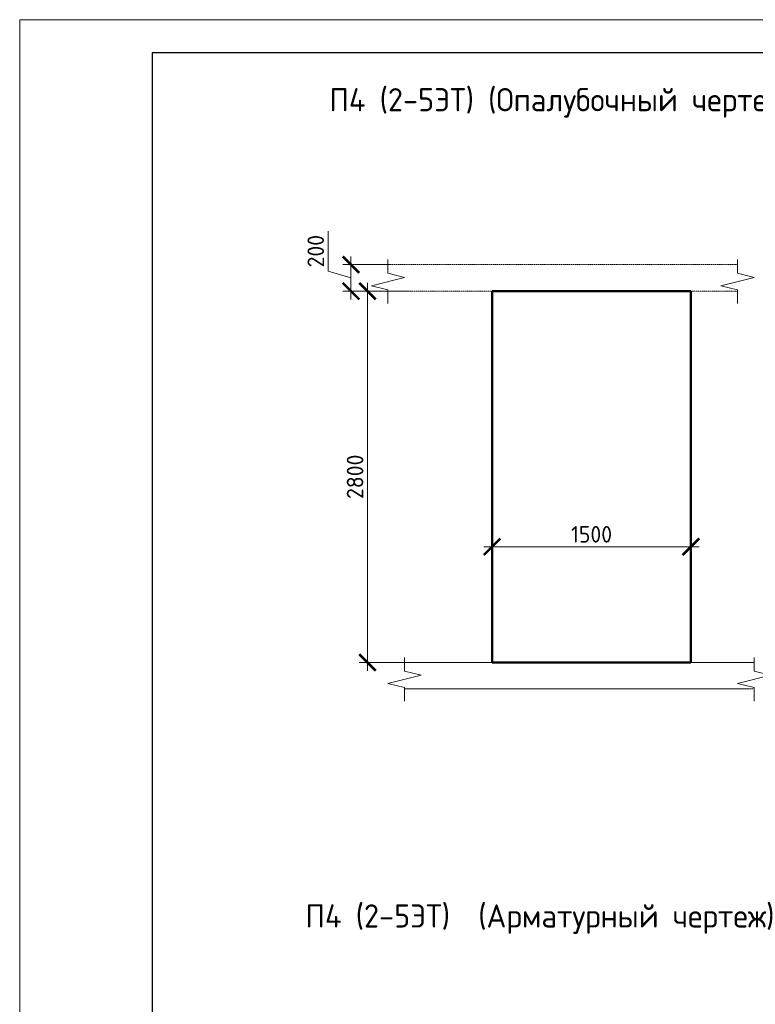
# Model space of a CAD drawing. Header units: millimetres. Extents: x 369815 to 1481759, y -423071 to -27917.
# Tile 247 of 380: x 637231 to 648328, y -183342 to -168492. Entities that reach past the tile are written whole.
import ezdxf

# ---------------------------------------------------------------- set-up
doc = ezdxf.new("R2010")
doc.units = ezdxf.units.MM
doc.linetypes.add('01 Штриховая _4 мм_', pattern=[6, 3.5, -2.5])
for name, color, linetype, lineweight in [('AF_Perekritie', 90, 'Continuous', 18), ('AF_Stena', 90, 'Continuous', 18), ('KR_Fundament', 253, 'Continuous', 18), ('РАЗМЕРЫ', 1, 'Continuous', 9), ('ТОНКИЕ', 7, 'Continuous', 9)]:
    doc.layers.add(name, color=color, linetype=linetype, lineweight=lineweight)
doc.layers.add('ТОЛСТЫЕ_ОСНОВНЫЕ', color=6, linetype='Continuous')
doc.styles.add('GOST-2.304_Type-B', font='GOST_Common.ttf')
doc.dimstyles.new('мой 25', dxfattribs={"dimscale": 100, "dimtxt": 2.5, "dimasz": 2.5, "dimexe": 1.25, "dimexo": 0.625, "dimtad": 1, "dimdec": 0, "dimlfac": 0.5, "dimtxsty": 'GOST-2.304_Type-B', "dimblk": 'ARCHTICK', "dimcen": 2.5, "dimdle": 1.25, "dimaunit": 1, "dimadec": 1, "dimazin": 2, "dimtfac": 1, "dimtdec": 0, "dimtmove": 1, "dimatfit": 3, "dimfxl": 6, "dimfxlon": 1, "dimtfill": 1, "dimlwd": -1, "dimlwe": -1, "dimarcsym": 0})

# ---------------------------------------------------------------- blocks, each defined once
blk = doc.blocks.new('_ArchTick')
at = {"color": 0, "linetype": 'ByBlock', "const_width": 0.15}
blk.add_lwpolyline([(-0.5, -0.5), (0.5, 0.5)], dxfattribs=at)
blk = doc.blocks.new('*D522')
at = {"layer": 'DEFPOINTS', "color": 0, "transparency": 16777216}
for p in [(644357, -174643), (647357, -174643), (647357, -176441)]:
    blk.add_point(p, dxfattribs=at)
at = {"layer": 'РАЗМЕРЫ', "color": 0, "linetype": 'Continuous', "transparency": 16777216}
for p, q in [((644357, -175841), (644357, -176566)), ((647357, -175841), (647357, -176566)), ((644232, -176441), (647482, -176441))]:
    blk.add_line(p, q, dxfattribs=at)
at = {"layer": 'РАЗМЕРЫ', "color": 0, "transparency": 16777216, "xscale": 250, "yscale": 250, "zscale": 250, "rotation": 180}
blk.add_blockref('_ArchTick', (644357, -176441), dxfattribs=at)
at = {"layer": 'РАЗМЕРЫ', "color": 0, "transparency": 16777216, "xscale": 250, "yscale": 250, "zscale": 250}
blk.add_blockref('_ArchTick', (647357, -176441), dxfattribs=at)
at = {"layer": 'РАЗМЕРЫ', "color": 0, "transparency": 16777216, "insert": (645857, -176253), "char_height": 250, "attachment_point": 5, "style": 'GOST-2.304_Type-B', "bg_fill": 3, "box_fill_scale": 1.1, "bg_fill_color": 256, "bg_fill_true_color": 13158600, "bg_fill_transparency": 0}
blk.add_mtext('1500', dxfattribs=at)
blk = doc.blocks.new('*D573')
at = {"layer": 'DEFPOINTS', "color": 0, "transparency": 16777216}
for p in [(643147, -172186), (642228, -172586), (643147, -172586)]:
    blk.add_point(p, dxfattribs=at)
at = {"layer": 'РАЗМЕРЫ', "color": 0, "linetype": 'Continuous', "transparency": 16777216}
for p, q in [((641884, -172283), (641884, -171683)), ((642228, -172061), (642228, -172711)), ((642828, -172186), (642103, -172186)), ((642228, -172386), (641884, -172283)), ((642828, -172586), (642103, -172586))]:
    blk.add_line(p, q, dxfattribs=at)
at = {"layer": 'РАЗМЕРЫ', "color": 0, "transparency": 16777216, "xscale": 250, "yscale": 250, "zscale": 250}
for p, rotation in [((642228, -172186), 90), ((642228, -172586), 270)]:
    blk.add_blockref('_ArchTick', p, dxfattribs=dict(at, rotation=rotation))
at = {"layer": 'РАЗМЕРЫ', "color": 0, "transparency": 16777216, "insert": (641697, -171983), "char_height": 250, "attachment_point": 5, "rotation": 90, "style": 'GOST-2.304_Type-B', "bg_fill": 3, "box_fill_scale": 1.1, "bg_fill_color": 256, "bg_fill_true_color": 13158600, "bg_fill_transparency": 0}
blk.add_mtext('200', dxfattribs=at)
blk = doc.blocks.new('*U78')
at = {"layer": 'ТОЛСТЫЕ_ОСНОВНЫЕ', "color": 6}
blk.add_lwpolyline([(20, 5), (415, 5), (415, 292), (20, 292)], close=True, dxfattribs=at)
at = {"layer": 'ТОНКИЕ'}
blk.add_lwpolyline([(0, 0), (420, 0), (420, 297), (0, 297)], close=True, dxfattribs=at)
blk = doc.blocks.new('*D575')
at = {"layer": 'DEFPOINTS', "color": 0, "transparency": 16777216}
for p in [(643397, -172586), (642478, -178186), (643955, -178186)]:
    blk.add_point(p, dxfattribs=at)
at = {"layer": 'РАЗМЕРЫ', "color": 0, "linetype": 'Continuous', "transparency": 16777216}
for p, q in [((642478, -172461), (642478, -178311)), ((643078, -172586), (642353, -172586)), ((643078, -178186), (642353, -178186))]:
    blk.add_line(p, q, dxfattribs=at)
at = {"layer": 'РАЗМЕРЫ', "color": 0, "transparency": 16777216, "xscale": 250, "yscale": 250, "zscale": 250}
for p, rotation in [((642478, -172586), 90), ((642478, -178186), 270)]:
    blk.add_blockref('_ArchTick', p, dxfattribs=dict(at, rotation=rotation))
at = {"layer": 'РАЗМЕРЫ', "color": 0, "transparency": 16777216, "insert": (642290, -175386), "char_height": 250, "attachment_point": 5, "rotation": 90, "style": 'GOST-2.304_Type-B', "bg_fill": 3, "box_fill_scale": 1.1, "bg_fill_color": 256, "bg_fill_true_color": 13158600, "bg_fill_transparency": 0}
blk.add_mtext('2800', dxfattribs=at)

msp = doc.modelspace()

# ---------------------------------------------------------------- linework, layer by layer
at = {"layer": 'AF_Perekritie', "linetype": '01 Штриховая _4 мм_', "lineweight": 9}
for p, q in [((647977.1, -172185.9, 3100), (642786.3, -172185.9, 3100)), ((647977.2, -172185.9, 3100), (648058.6, -172185.9, 3100)), ((642786.3, -172585.9, 3100), (647977.1, -172585.9, 3100)), ((648058.6, -172585.9, 3100), (647977.2, -172585.9, 3100)), ((648227.2, -178185.9, 3100), (648308.6, -178185.9, 3100)), ((648308.6, -178585.9, 3100), (648227.2, -178585.9, 3100))]:
    msp.add_line(p, q, dxfattribs=at)
at = {"layer": 'AF_Stena', "lineweight": 50}
for p, q in [((647357.1, -172585.9, 3100), (644357.1, -172585.9, 3100)), ((644357.1, -172585.9, 3100), (644357.1, -178185.9, 3100)), ((647357.1, -178185.9, 3100), (647357.1, -172585.9, 3100)), ((644357.1, -178185.9, 3100), (647357.1, -178185.9, 3100))]:
    msp.add_line(p, q, dxfattribs=at)
at = {"layer": 'AF_Stena', "lineweight": 20, "elevation": 3100}
for points in [[(642786.3, -172260.9), (642786.3, -172110.9)], [(648058.6, -172260.9), (648058.6, -172110.9)], [(643036.3, -172378.4), (642536.3, -172503.4)], [(642786.3, -172260.9), (642786.3, -172315.9)], [(642786.3, -172315.9), (643036.3, -172378.4)], [(648308.6, -172378.4), (647808.6, -172503.4)], [(648058.6, -172260.9), (648058.6, -172315.9)], [(648058.6, -172315.9), (648308.6, -172378.4)], [(642536.3, -172503.4), (642786.3, -172565.9)], [(647808.6, -172503.4), (648058.6, -172565.9)], [(642786.3, -172565.9), (642786.3, -172620.9)], [(642786.3, -172620.9), (642786.3, -172770.9)], [(648058.6, -172565.9), (648058.6, -172620.9)], [(648058.6, -172620.9), (648058.6, -172770.9)], [(648308.6, -178260.9), (648308.6, -178110.9)], [(648308.6, -178260.9), (648308.6, -178315.9)], [(648308.6, -178315.9), (648558.6, -178378.4)], [(648558.6, -178378.4), (648058.6, -178503.4)], [(642786.3, -178503.4), (643036.3, -178565.9)], [(643036.3, -178565.9), (643036.3, -178620.9)], [(643036.3, -178620.9), (643036.3, -178770.9)], [(648058.6, -178503.4), (648308.6, -178565.9)], [(648308.6, -178565.9), (648308.6, -178620.9)], [(648308.6, -178620.9), (648308.6, -178770.9)]]:
    msp.add_lwpolyline(points, dxfattribs=at)
at = {"layer": 'KR_Fundament', "lineweight": 9}
for p, q in [((648308.6, -178185.9, 3100), (643036.3, -178185.9, 3100)), ((643036.3, -178585.9, 3100), (648227.1, -178585.9, 3100))]:
    msp.add_line(p, q, dxfattribs=at)

# ---------------------------------------------------------------- texts
at = {"layer": 'РАЗМЕРЫ', "char_height": 350, "attachment_point": 5, "style": 'GOST-2.304_Type-B'}
for s, width, heights, insert in [('П4 (2-5ЭТ) (Опалубочный чертеж)', 9816.088, [0], (645404, -169746.2, 3100)), ('П4 (2-5ЭТ)  (Арматурный чертеж)', 10326.693, [490], (645078.2, -182056.4, 3100))]:
    msp.add_mtext_dynamic_manual_height_columns(s, width=width, gutter_width=625, heights=heights, dxfattribs=dict(at, insert=insert))

# ---------------------------------------------------------------- next in the draw order: dimensions: what is measured, and where the dimension line sits
at = {"layer": 'РАЗМЕРЫ', "color": 146}
dim = msp.add_linear_dim(base=(642227.8, -172585.9, 3100), p1=(643146.8, -172185.9, 3100), p2=(643146.8, -172585.9, 3100), angle=90, dimstyle='мой 25', dxfattribs=at)
dim.commit()
dim.dimension.update_dxf_attribs({"geometry": '*D573', "text_midpoint": (641696.5, -172220.3, 3100)})
at = {"layer": 'РАЗМЕРЫ', "color": 146, "true_color": 0x006272}
dim = msp.add_linear_dim(base=(647357.1, -176440.6, 3100), p1=(644357.1, -174642.6, 3100), p2=(647357.1, -174642.6, 3100), dimstyle='мой 25', dxfattribs=at)
dim.commit()
dim.dimension.update_dxf_attribs({"geometry": '*D522', "text_midpoint": (645857.1, -176253.1, 3100)})

# ---------------------------------------------------------------- next in the draw order: block references
at = {"xscale": 100, "yscale": 100, "zscale": 100}
msp.add_blockref('*U78', (637230.8, -198191.8, 3100), dxfattribs=at)

# ---------------------------------------------------------------- next in the draw order: dimensions: what is measured, and where the dimension line sits
at = {"layer": 'РАЗМЕРЫ', "color": 146}
dim = msp.add_linear_dim(base=(642477.8, -178185.9, 3100), p1=(643396.8, -172585.9, 3100), p2=(643955.4, -178185.9, 3100), angle=90, dimstyle='мой 25', dxfattribs=at)
dim.commit()
dim.dimension.update_dxf_attribs({"geometry": '*D575', "text_midpoint": (642290.3, -175385.9, 3100)})

# ---------------------------------------------------------------- next in the draw order: linework, layer by layer
at = {"layer": 'AF_Stena', "lineweight": 20, "elevation": 3100}
for points in [[(643036.3, -178260.9), (643036.3, -178110.9)], [(643036.3, -178260.9), (643036.3, -178315.9)], [(643036.3, -178315.9), (643286.3, -178378.4)], [(643286.3, -178378.4), (642786.3, -178503.4)]]:
    msp.add_lwpolyline(points, dxfattribs=at)
at = {"layer": 'KR_Fundament', "lineweight": 9}
msp.add_line((648227.1, -178185.9, 3100), (643036.3, -178185.9, 3100), dxfattribs=at)

doc.saveas('drawing.dxf')
